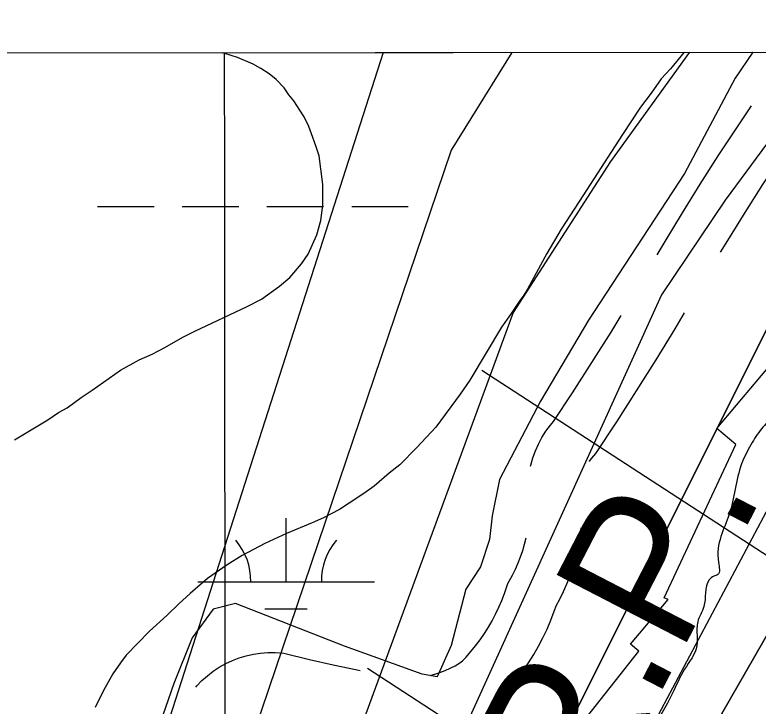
# Model space of a CAD drawing. Extents: x 3297772 to 3335630, y 634068 to 659439.
# Drawn here: x 3312269.8 to 3312691, y 657271.1 to 657662.7 of the extents above; entities that cross this region are included whole.
import ezdxf

# ---------------------------------------------------------------- set-up
doc = ezdxf.new("R2010")
doc.units = 0
for name, color, linetype in [('V-GRID-FRAM', 7, 'Continuous'), ('V-GRID-MAJR', 7, 'Continuous'), ('V-RIVR-EDGE', 7, 'Continuous'), ('V-ROAD-CNTR', 7, 'Continuous'), ('V-RRAP-RVMT', 7, 'Continuous'), ('V-SITE-VEGE', 7, 'Continuous'), ('V-TOPO-DPTH', 7, 'Continuous'), ('V-TOPO-MAJR', 7, 'Continuous'), ('V-TOPO-MINR', 7, 'Continuous'), ('V-TOPO-WATR', 7, 'Continuous'), ('V-TOPO-WATR-IDEN', 7, 'Continuous'), ('V-UTIL-LINE', 7, 'Continuous'), ('V-WETL-SWMP', 7, 'Continuous')]:
    doc.layers.add(name, color=color, linetype=linetype)

msp = doc.modelspace()

# ---------------------------------------------------------------- linework, layer by layer
at = {"layer": 'V-GRID-FRAM'}
msp.add_lwpolyline([(3301870.22, 657630.6), (3333425.54, 657662.73), (3333451.99, 639478.67), (3301880.8, 639446.53), (3301870.22, 657630.6)], dxfattribs=at)
at = {"layer": 'V-GRID-MAJR'}
msp.add_spline([(3312404.53, 639457.24), (3312401.89, 642484.85), (3312396.6, 648546.19), (3312391.31, 654607.56), (3312388.66, 657641.31)], degree=3, dxfattribs=at)
at = {"layer": 'V-RIVR-EDGE'}
msp.add_spline([(3312883.83, 657641.82), (3312877.43, 657629.14), (3312871.37, 657628.72), (3312863.11, 657617.48), (3312850.09, 657604.96), (3312831.43, 657586.39), (3312812.78, 657572.58), (3312803.23, 657564.38), (3312789.37, 657559.65), (3312783.73, 657554.03), (3312778.95, 657547.98), (3312767.65, 657529.83), (3312766.74, 657514.68), (3312759.36, 657504.74), (3312737.65, 657480.11), (3312721.16, 657463.7), (3312710.73, 657449), (3312699.44, 657435.61), (3312692.93, 657428.27), (3312686.84, 657419.19), (3312681.62, 657408.38), (3312674.62, 657379.82), (3312668.49, 657352.56), (3312668.04, 657345.63), (3312665.88, 657344.77), (3312663.27, 657342.61), (3312660.21, 657327.47), (3312656.72, 657318.82), (3312656.28, 657315.35), (3312656.27, 657312.76), (3312656.25, 657305.4), (3312649.29, 657291.99), (3312642.33, 657278.15), (3312629.29, 657257.84), (3312613.67, 657244.02), (3312607.17, 657238.84), (3312604.13, 657235.39), (3312597.15, 657216.35), (3312589.75, 657199.05), (3312576.29, 657183.07), (3312552.85, 657158.45), (3312535.92, 657141.17), (3312529.84, 657135.12), (3312518.53, 657113.94), (3312495.09, 657088.45), (3312476.43, 657069.45), (3312466.01, 657059.08), (3312458.63, 657050.44), (3312456.42, 657033.99), (3312453.38, 657028.8), (3312435.15, 657010.23), (3312419.52, 656992.52), (3312412.13, 656980.42), (3312408.19, 656963.11), (3312401.64, 656941.04), (3312399.86, 656923.29), (3312398.97, 656910.74), (3312397.64, 656900.79), (3312392.42, 656890.41), (3312371.99, 656858.42), (3312368.08, 656851.5), (3312358.98, 656847.2), (3312355.07, 656842.44), (3312348.1, 656827.31), (3312342.02, 656819.53), (3312329.88, 656810.9), (3312322.93, 656802.69), (3312315.54, 656789.29), (3312314.22, 656780.63), (3312315.05, 656767.21), (3312319.36, 656757.24), (3312322.37, 656750.3), (3312324.96, 656746.4), (3312326.24, 656741.2), (3312321.9, 656736.88), (3312315.4, 656733.87), (3312309.33, 656731.72), (3312293.7, 656712.71), (3312281.09, 656690.66), (3312277.16, 656675.51), (3312275.39, 656662.1), (3312281.85, 656646.93), (3312281.83, 656640), (3312278.34, 656628.75), (3312273.12, 656617.94), (3312258.79, 656602.39), (3312246.2, 656588.13), (3312240.56, 656585.11), (3312233.19, 656580.37), (3312231.01, 656573.45), (3312216.18, 656528.02), (3312209.61, 656496.87), (3312208.27, 656481.72), (3312210.84, 656469.16), (3312213.84, 656459.19), (3312219.03, 656454.85), (3312220.75, 656451.81), (3312220.3, 656445.75), (3312215.52, 656438.4), (3312207.71, 656428.9), (3312199.46, 656418.96), (3312190.79, 656414.65), (3312182.97, 656406.45), (3312174.28, 656392.18), (3312172.95, 656381.36), (3312175.96, 656371.39), (3312180.7, 656362.29), (3312182.83, 656348.43), (3312180.2, 656336.75), (3312175.84, 656322.9), (3312165.83, 656303.44), (3312151.06, 656282.7), (3312142.37, 656268.86), (3312132.8, 656250.7), (3312126.26, 656232.97), (3312123.61, 656213.49), (3312124.38, 656172.36), (3312121.32, 656161.11), (3312110.42, 656131.7), (3312106.94, 656124.78), (3312106.49, 656119.15), (3312106.48, 656114.39), (3312107.78, 656112.65), (3312112.96, 656108.31), (3312112.95, 656104.85), (3312110.35, 656101.82), (3312104.71, 656098.81), (3312099.95, 656098.82), (3312095.18, 656094.93), (3312090.84, 656093.21), (3312087.81, 656093.65), (3312081.75, 656093.67), (3312077.85, 656090.65), (3312073.45, 656063.81), (3312068.16, 656026.59), (3312055.97, 655997.61), (3312045.52, 655975.56), (3312040.29, 655960.85), (3312035.47, 655938.35), (3312031.92, 655901.12), (3312030.13, 655879.05), (3312024.89, 655858.28), (3312021.83, 655848.33), (3312021.82, 655843.56), (3312023.1, 655834.9), (3312020.47, 655821.92), (3312016.98, 655812.4), (3312015.2, 655794.66), (3312007.34, 655765.67), (3312000.79, 655745.33), (3311997.76, 655742.31), (3311991.69, 655741.03), (3311986.48, 655736.71), (3311975.14, 655702.54), (3311969.88, 655673.54), (3311967.68, 655661.86), (3311967.62, 655636.74), (3311969.66, 655587.38), (3311970.07, 655575.69), (3311970.06, 655571.36), (3311972.22, 655571.36), (3311981.75, 655571.33), (3311985.2, 655568.29), (3311986.88, 655544.91), (3311989.45, 655536.24), (3311993.33, 655527.57), (3311994.15, 655510.25), (3311994.94, 655477.35), (3311993.58, 655456.14), (3311993.56, 655445.75), (3311996.13, 655437.08), (3311998.28, 655430.58), (3311999.55, 655418.45), (3312002.14, 655413.68), (3312005.59, 655409.78), (3312006.87, 655402.42), (3312010.72, 655381.62), (3312015.83, 655348.27), (3312020.08, 655316.22), (3312020.88, 655290.68), (3312024.34, 655286.34), (3312024.33, 655282.88), (3312021.72, 655278.55), (3312020.83, 655267.73), (3312020.36, 655251.71), (3312023.75, 655222.7), (3312024.12, 655198.88), (3312027.09, 655174.63), (3312027.92, 655158.18), (3312027.89, 655148.65), (3312033.05, 655134.35), (3312042.51, 655107.92), (3312048.96, 655087.55), (3312050.66, 655075.42), (3312051.93, 655064.16), (3312054.08, 655058.96), (3312054.93, 655053.33), (3312054.48, 655044.24), (3312054.44, 655029.52), (3312054.43, 655026.06), (3312057.46, 655026.05), (3312058.74, 655016.09), (3312058.72, 655009.59), (3312057.85, 655007), (3312058.7, 655000.5), (3312065.62, 654995.72), (3312069.06, 654986.19), (3312073.78, 654969.29), (3312075.04, 654956.3), (3312078.47, 654942.44), (3312077.58, 654930.32), (3312077.53, 654910.83), (3312077.47, 654886.59), (3312076.55, 654866.67), (3312076.51, 654848.49), (3312076.06, 654840.26), (3312077.76, 654829.87), (3312080.34, 654820.77), (3312078.15, 654811.25), (3312075.94, 654795.67), (3312071.58, 654782.69), (3312065.51, 654777.51), (3312055.05, 654751.56), (3312052.43, 654742.04), (3312052.83, 654727.32), (3312052.81, 654718.66), (3312051.92, 654709.57), (3312048.01, 654704.38), (3312044.11, 654701.8), (3312043.64, 654687.51), (3312041.88, 654675.39), (3312043.59, 654669.33), (3312047.46, 654658.06), (3312051.34, 654648.52), (3312056.94, 654638.55), (3312058.22, 654630.32), (3312056.91, 654626), (3312053.87, 654622.54), (3312055.56, 654606.08), (3312057.25, 654588.33), (3312055.9, 654567.55), (3312049.35, 654546.78), (3312038.46, 654520.4), (3312032.36, 654504.4), (3312028.85, 654484.49), (3312027.52, 654473.24), (3312030.9, 654437.29), (3312033.39, 654395.29), (3312033.79, 654380.57), (3312031.62, 654380.57), (3312029.45, 654378.41), (3312029.4, 654358.93), (3312028.5, 654342.91), (3312025.45, 654335.99), (3312021.1, 654326.48), (3312020.22, 654320.42), (3312017.16, 654307.87), (3312011.94, 654300.96), (3312002.83, 654291.89), (3311994.14, 654280.65), (3311985.01, 654266.82), (3311975.01, 654248.66), (3311965.01, 654231.8), (3311959.34, 654213.63), (3311951.92, 654190.7), (3311944.93, 654165.61), (3311941.42, 654144.83), (3311939.64, 654128.38), (3311938.31, 654114.97), (3311937.42, 654105.88), (3311937.39, 654090.72), (3311937.79, 654079.03), (3311943.83, 654068.63), (3311951.59, 654055.62), (3311959.76, 654034.82), (3311962.77, 654023.55), (3311962.74, 654015.33), (3311964.9, 654011.42), (3311970.96, 654011.41), (3311980.48, 654009.65), (3311992.58, 654001.4), (3311999.48, 653987.96), (3312004.63, 653969.33), (3312011.95, 653953.29), (3312017.96, 653932.49), (3312020.08, 653914.74), (3312021.76, 653894.38), (3312019.56, 653878.37), (3312014.29, 653850.67), (3312012.08, 653832.93), (3312009.91, 653827.3), (3312003.79, 653806.1), (3312002.03, 653792.69), (3312001.98, 653774.5), (3312001.97, 653770.61), (3312001.91, 653747.23), (3312003.17, 653728.17), (3312002.71, 653719.52), (3312004.85, 653708.69), (3312015.62, 653687.44), (3312023.82, 653676.17), (3312027.7, 653671.4), (3312028.56, 653667.5), (3312028.98, 653663.17), (3312031.13, 653657.1), (3312034.58, 653652.33), (3312037.17, 653647.13), (3312036.72, 653638.9), (3312035.38, 653625.05), (3312037.1, 653617.69), (3312040.98, 653611.18), (3312040.97, 653607.28), (3312039.22, 653602.53), (3312043.55, 653600.35), (3312043.54, 653595.59), (3312041.35, 653586.07), (3312040.46, 653578.28), (3312040.44, 653569.19), (3312044.3, 653554.02), (3312050.76, 653538.85), (3312058.51, 653521.52), (3312065.4, 653509.38), (3312069.24, 653484.25), (3312070.48, 653461.3), (3312067, 653456.12), (3312066.99, 653450.92), (3312074.76, 653441.81), (3312079.96, 653441.36), (3312080.38, 653437.03), (3312084.67, 653420.14), (3312091.12, 653403.67), (3312098.44, 653386.77), (3312109.65, 653368.12), (3312121.74, 653355.97), (3312125.62, 653349.46), (3312128.2, 653339.5), (3312130.35, 653336.03), (3312138.14, 653334.71), (3312144.18, 653326.04), (3312155.83, 653308.26), (3312169.63, 653287.88), (3312173.5, 653275.74), (3312176.95, 653271.41), (3312179.98, 653271.83), (3312182.58, 653271.39), (3312186.46, 653264.45), (3312198.98, 653249.7), (3312207.62, 653241.02), (3312220.12, 653218.91), (3312235.21, 653193.33), (3312245.1, 653166.89), (3312251.55, 653147.39), (3312254.98, 653135.26), (3312261.89, 653129.18), (3312265.78, 653127.01), (3312270.09, 653117.04), (3312278.69, 653091.91), (3312283.82, 653066.35), (3312289.81, 653037.33), (3312290.63, 653020.87), (3312298.83, 653007.86), (3312313.06, 652986.18), (3312331.2, 652965.79), (3312349.32, 652943.23), (3312366.58, 652917.21), (3312380.37, 652892.06), (3312391.13, 652867.79), (3312399.29, 652837.46), (3312404.42, 652813.21), (3312413.86, 652779.84), (3312426.26, 652716.17), (3312433.53, 652679.35), (3312435.21, 652658.13), (3312432.58, 652646.01), (3312429.96, 652637.36), (3312427.78, 652630.01), (3312427.76, 652621.35), (3312435.5, 652598.38), (3312438.91, 652579.32), (3312438.44, 652564.6), (3312439.24, 652538.19), (3312442.23, 652518.7), (3312447.38, 652503.53), (3312468.06, 652459.75), (3312483.55, 652420.75), (3312498.17, 652381.31), (3312505.93, 652365.71), (3312511.1, 652356.6), (3312510.65, 652348.38), (3312513.66, 652343.61), (3312517.12, 652340.57), (3312519.7, 652334.93), (3312520.12, 652328.44), (3312520.54, 652323.67), (3312524.86, 652318.9), (3312527.42, 652304.61), (3312533.48, 652302.43), (3312534.77, 652300.69), (3312534.76, 652295.06), (3312533.46, 652292.9), (3312539.49, 652282.93), (3312543.36, 652271.23), (3312557.17, 652254.31), (3312567.53, 652240), (3312583.95, 652226.54), (3312597.76, 652210.48), (3312621.93, 652179.25), (3312627.1, 652170.14), (3312635.32, 652164.49), (3312643.09, 652156.68), (3312650.43, 652146.71), (3312660.77, 652128.06), (3312679.29, 652089.05), (3312693.93, 652055.24), (3312706.41, 652026.64), (3312729.27, 651989.78), (3312750.41, 651958.12), (3312768.1, 651933.83), (3312782.77, 651915.18), (3312793.57, 651904.76), (3312806.08, 651886.98), (3312821.18, 651865.29), (3312842.77, 651841.86), (3312858.75, 651825.8), (3312876.91, 651814.5), (3312895.06, 651799.73), (3312904.14, 651794.95), (3312909.31, 651788.01), (3312919.23, 651769.8), (3312923.54, 651761.13), (3312925.69, 651758.96), (3312932.62, 651758.51), (3312939.97, 651754.16), (3312941.26, 651751.56), (3312945.99, 651737.26), (3312947.27, 651729.03), (3312950.29, 651723.83), (3312963.67, 651706.91), (3312981.79, 651681.75)], degree=3, dxfattribs=at)
at = {"layer": 'V-ROAD-CNTR'}
for points in [[(3312669.73, 657528.35), (3312673.71, 657534.94), (3312683.56, 657550.81), (3312693.61, 657566.57), (3312703.85, 657582.2), (3312714.35, 657597.82), (3312716, 657600.33), (3312717.72, 657603.58), (3312719.11, 657606.97), (3312720.17, 657610.49), (3312720.82, 657613.82)], [(3312633.82, 657526.73), (3312638.27, 657534.31), (3312648.12, 657550.61), (3312658.17, 657566.79), (3312668.41, 657582.85), (3312678.85, 657598.78), (3312687.23, 657611.25)], [(3312561.99, 657407.02), (3312562.12, 657407.66), (3312563.28, 657411.72), (3312564.73, 657415.69), (3312566.46, 657419.54), (3312568.46, 657423.27), (3312570.72, 657426.84), (3312573.23, 657430.24), (3312575.02, 657432.33), (3312585.77, 657448.63), (3312596.79, 657465.78), (3312607.62, 657483.05), (3312613.32, 657492.39)], [(3312595.43, 657409.78), (3312595.49, 657409.87), (3312596.72, 657411.54), (3312599.03, 657414.24), (3312610.91, 657432.26), (3312622.12, 657449.7), (3312633.13, 657467.26), (3312643.93, 657484.95), (3312649.3, 657493.97)], [(3312550.53, 657281.89), (3312551.19, 657282.64), (3312554.6, 657286.87), (3312557.85, 657291.22), (3312560.92, 657295.7), (3312563.82, 657300.3), (3312566.53, 657305.01), (3312569.06, 657309.83), (3312571.4, 657314.75), (3312573.54, 657319.75), (3312575.48, 657324.83), (3312576.68, 657328.4), (3312578.35, 657331.39), (3312580.64, 657335.99), (3312582.72, 657340.68), (3312584.58, 657345.47), (3312586.22, 657350.34), (3312587.63, 657355.27), (3312588.81, 657360.26), (3312589.76, 657365.3), (3312590.47, 657370.37), (3312590.63, 657372.07)], [(3312504.94, 657288.48), (3312507.72, 657289.21), (3312510.68, 657290.17), (3312513.6, 657291.3), (3312516.44, 657292.59), (3312519.21, 657294.03), (3312521.88, 657295.63), (3312523.46, 657296.69), (3312525.45, 657298.79), (3312528.24, 657301.97), (3312530.9, 657305.27), (3312533.44, 657308.67), (3312535.85, 657312.18), (3312538.11, 657315.78), (3312540.24, 657319.47), (3312542.22, 657323.25), (3312544.05, 657327.09), (3312545.72, 657331.01), (3312547.25, 657334.99), (3312549.14, 657340.61), (3312551.81, 657345.39), (3312553.49, 657348.76), (3312555.01, 657352.2), (3312556.37, 657355.7), (3312557.57, 657359.25), (3312558.6, 657362.85), (3312559.45, 657366.46)], [(3312372.36, 657281.91), (3312372.94, 657282.59), (3312375.82, 657285.58), (3312378.91, 657288.34), (3312382.2, 657290.88), (3312385.66, 657293.16), (3312389.28, 657295.19), (3312393.04, 657296.95), (3312396.92, 657298.43), (3312400.9, 657299.62), (3312404.94, 657300.51), (3312409.06, 657301.11), (3312413.19, 657301.41), (3312417.34, 657301.4), (3312422.16, 657301.04), (3312436.85, 657297.47), (3312450.26, 657294.46), (3312463.73, 657291.68), (3312465.54, 657291.34)]]:
    msp.add_lwpolyline(points, dxfattribs=at)
at = {"layer": 'V-RRAP-RVMT'}
for p, q in [((3312667.55, 657428.32), (3312747.89, 657524.07)), ((3312678.24, 657419.29), (3312667.55, 657428.32)), ((3312637.73, 657332.45), (3312678.24, 657419.29)), ((3312618.67, 657306.15), (3312639.92, 657331.44)), ((3312639.92, 657331.44), (3312637.73, 657332.45)), ((3312623.31, 657302.26), (3312618.67, 657306.15)), ((3312568, 657232.17), (3312623.31, 657302.26))]:
    msp.add_line(p, q, dxfattribs=at)
at = {"layer": 'V-SITE-VEGE'}
for p, q in [((3312387.48, 657641.31), (3312648.97, 657641.58)), ((3312648.97, 657641.58), (3312647.39, 657639.55)), ((3312388.7, 657640.93), (3312387.48, 657641.31)), ((3312395.97, 657638.53), (3312388.7, 657640.93)), ((3312404.92, 657634.87), (3312395.97, 657638.53)), ((3312647.39, 657639.55), (3312641.39, 657632.17)), ((3312409.25, 657632.39), (3312404.92, 657634.87)), ((3312413.93, 657629.25), (3312409.25, 657632.39)), ((3312417.95, 657626.1), (3312413.93, 657629.25)), ((3312641.39, 657632.17), (3312636, 657626.44)), ((3312422.35, 657621.32), (3312417.95, 657626.1)), ((3312636, 657626.44), (3312630.34, 657618.41)), ((3312425.09, 657617.47), (3312422.35, 657621.32)), ((3312427.81, 657613.95), (3312425.09, 657617.47)), ((3312630.34, 657618.41), (3312624.37, 657610.37)), ((3312431.24, 657608.82), (3312427.81, 657613.95)), ((3312433.65, 657604.96), (3312431.24, 657608.82)), ((3312624.37, 657610.37), (3312614.02, 657595)), ((3312436.43, 657599.48), (3312433.65, 657604.96)), ((3312437.87, 657595.27), (3312436.43, 657599.48)), ((3312440.37, 657588.47), (3312437.87, 657595.27)), ((3312614.02, 657595), (3312589.63, 657556.94)), ((3312442.17, 657582.96), (3312440.37, 657588.47)), ((3312444.3, 657566.65), (3312442.17, 657582.96)), ((3312444.32, 657554.86), (3312444.3, 657566.65)), ((3312443.27, 657546.32), (3312444.32, 657554.86)), ((3312589.63, 657556.94), (3312579.3, 657541.24)), ((3312440.9, 657538.06), (3312443.27, 657546.32)), ((3312579.3, 657541.24), (3312571.19, 657527.58)), ((3312435.99, 657527.11), (3312440.9, 657538.06)), ((3312432.22, 657521.76), (3312435.99, 657527.11)), ((3312571.19, 657527.58), (3312560.35, 657507.28)), ((3312425.58, 657514.03), (3312432.22, 657521.76)), ((3312419.84, 657508.95), (3312425.58, 657514.03)), ((3312409.58, 657501.76), (3312419.84, 657508.95)), ((3312560.35, 657507.28), (3312558.16, 657503.94)), ((3312558.16, 657503.94), (3312555.95, 657500.93)), ((3312401.52, 657497.59), (3312409.58, 657501.76)), ((3312555.95, 657500.93), (3312550.63, 657492.91)), ((3312371.82, 657483.6), (3312401.52, 657497.59)), ((3312550.63, 657492.91), (3312545.6, 657485.88)), ((3312545.6, 657485.88), (3312527.52, 657455.87)), ((3312365.05, 657480.12), (3312371.82, 657483.6)), ((3312354.75, 657474.25), (3312365.05, 657480.12)), ((3312347.66, 657470.43), (3312354.75, 657474.25)), ((3312340.22, 657467.26), (3312347.66, 657470.43)), ((3312329.6, 657461.38), (3312340.22, 657467.26)), ((3312313.56, 657450.09), (3312329.6, 657461.38)), ((3312527.52, 657455.87), (3312522.19, 657447.85)), ((3312307.47, 657445.98), (3312313.56, 657450.09)), ((3312522.19, 657447.85), (3312508.35, 657429.1)), ((3312299.46, 657440.17), (3312307.47, 657445.98)), ((3312294.63, 657437.41), (3312299.46, 657440.17)), ((3312288.53, 657433.29), (3312294.63, 657437.41)), ((3312269.56, 657421.92), (3312288.53, 657433.29)), ((3312508.35, 657429.1), (3312497.56, 657417.64)), ((3312497.56, 657417.64), (3312488.03, 657407.86)), ((3312488.03, 657407.86), (3312481.96, 657403.1)), ((3312481.96, 657403.1), (3312473.34, 657395.64)), ((3312473.34, 657395.64), (3312467.57, 657391.53)), ((3312467.57, 657391.53), (3312459.22, 657386.04)), ((3312459.22, 657386.04), (3312453.76, 657382.6)), ((3312453.76, 657382.6), (3312444.74, 657377.75)), ((3312444.74, 657377.75), (3312438.27, 657374.94)), ((3312438.27, 657374.94), (3312423.72, 657368.93)), ((3312423.72, 657368.93), (3312411.45, 657363.32)), ((3312411.45, 657363.32), (3312398.56, 657356.39)), ((3312398.56, 657356.39), (3312390.2, 657351.23)), ((3312390.2, 657351.23), (3312378.98, 657343.36)), ((3312378.98, 657343.36), (3312369.09, 657334.88)), ((3312369.09, 657334.88), (3312362.71, 657329.12)), ((3312362.71, 657329.12), (3312356.03, 657322.7)), ((3312356.03, 657322.7), (3312346.16, 657313.56)), ((3312346.16, 657313.56), (3312332.81, 657300.06)), ((3312332.81, 657300.06), (3312329.67, 657295.71)), ((3312329.67, 657295.71), (3312325.27, 657289.36)), ((3312325.27, 657289.36), (3312319.99, 657280.03)), ((3312319.99, 657280.03), (3312315.37, 657270.4))]:
    msp.add_line(p, q, dxfattribs=at)
at = {"layer": 'V-TOPO-DPTH'}
for points in [[(3312207.61, 656433.53), (3312312.83, 656658.73), (3312326.28, 656687.76), (3312339.58, 656716.86), (3312352.68, 656746.06), (3312365.64, 656775.32), (3312378.36, 656804.67), (3312390.91, 656834.11), (3312403.21, 656863.65), (3312415.33, 656893.26), (3312424.01, 656914.72), (3312440.69, 656954.97), (3312457.83, 656995.02), (3312475.65, 657034.77), (3312493.94, 657074.31), (3312550.43, 657193.73), (3312709.13, 657511.34), (3312728.44, 657538.64), (3312748.71, 657565.16), (3312770.43, 657590.51), (3312793.11, 657615.08), (3312819.15, 657641.75), (3312926.29, 657641.86)], [(3312349.34, 656629.27), (3312408.06, 656747.65), (3312433.05, 656798.1), (3312457.99, 656848.57), (3312482.86, 656899.07), (3312507.68, 656949.59), (3312526.81, 656988.59), (3312542.01, 657019.64), (3312557.19, 657050.71), (3312572.33, 657081.79), (3312587.44, 657112.89), (3312602.86, 657143.83), (3312618.7, 657174.53), (3312635.19, 657204.9), (3312652.11, 657235.04), (3312786.4, 657468.53)], [(3312786.4, 657468.53), (3312652.11, 657235.04), (3312635.19, 657204.9), (3312618.7, 657174.53), (3312602.86, 657143.83), (3312587.44, 657112.89), (3312572.33, 657081.79), (3312557.19, 657050.71), (3312542.01, 657019.64), (3312526.81, 656988.59), (3312507.68, 656949.59), (3312482.86, 656899.07), (3312457.99, 656848.57), (3312433.05, 656798.1), (3312408.06, 656747.65), (3312349.34, 656629.27)]]:
    msp.add_lwpolyline(points, dxfattribs=at)
at = {"layer": 'V-TOPO-MAJR'}
msp.add_lwpolyline([(3312551.34, 657641.48), (3312517, 657586.14), (3312167.12, 656553.57)], dxfattribs=at)
at = {"layer": 'V-TOPO-MINR'}
for points in [[(3312819.15, 657641.75), (3312793.11, 657615.08), (3312770.43, 657590.51), (3312748.71, 657565.16), (3312728.44, 657538.64), (3312709.13, 657511.34), (3312550.43, 657193.73), (3312493.94, 657074.31), (3312475.65, 657034.77), (3312457.83, 656995.02), (3312440.69, 656954.97), (3312424.01, 656914.72), (3312415.33, 656893.26), (3312403.21, 656863.65), (3312390.91, 656834.11), (3312378.36, 656804.67), (3312365.64, 656775.32), (3312352.68, 656746.06), (3312339.58, 656716.86), (3312326.28, 656687.76), (3312312.83, 656658.73), (3312207.61, 656433.53)], [(3312652.08, 657641.58), (3312607.25, 657579.57), (3312552.24, 657494.02), (3312241.34, 656647.85)], [(3312737.76, 657641.67), (3312710.63, 657609.7), (3312672.31, 657557.83), (3312636.26, 657504.18), (3312419.11, 657026.29), (3312413.57, 657009.74), (3312398.14, 656970.55), (3312384.25, 656934.5), (3312370.7, 656898.31), (3312357.68, 656861.94), (3312345.01, 656825.44), (3312327.75, 656774.53), (3312320.34, 656753.34), (3312312.66, 656732.25), (3312304.59, 656711.31), (3312296.25, 656690.47), (3312287.64, 656669.74), (3312278.93, 656649.05), (3312270.07, 656628.42)], [(3312478.46, 657641.4), (3312094.33, 656445.3), (3312093.05, 656441.42), (3312092.04, 656438.87), (3312088.68, 656430.82), (3312086.51, 656425.51), (3312084.39, 656420.19), (3312082.35, 656414.83), (3312080.37, 656409.46), (3312044.5, 656310.09), (3312023.71, 656255.41), (3312001.72, 656201.23), (3311977.9, 656147.84), (3311952.88, 656094.95)], [(3312709.82, 657408.19), (3312578.14, 657160.35), (3312559.36, 657124.19), (3312541.04, 657087.82), (3312523.39, 657051.11), (3312506.21, 657014.17), (3312489.31, 656977.09), (3312472.33, 656940.05), (3312455.25, 656903.05), (3312438.1, 656866.09), (3312435.96, 656861.51), (3312417.61, 656822.32), (3312399.15, 656783.18), (3312380.54, 656744.11), (3312361.82, 656705.09), (3312277.53, 656530.3)]]:
    msp.add_lwpolyline(points, dxfattribs=at)
at = {"layer": 'V-TOPO-WATR'}
msp.add_lwpolyline([(3312786.4, 657468.53), (3312652.11, 657235.04), (3312635.19, 657204.9), (3312618.7, 657174.53), (3312602.86, 657143.83), (3312587.44, 657112.89), (3312572.33, 657081.79), (3312557.19, 657050.71), (3312542.01, 657019.64), (3312526.81, 656988.59), (3312507.68, 656949.59), (3312482.86, 656899.07), (3312457.99, 656848.57), (3312433.05, 656798.1), (3312408.06, 656747.65), (3312349.34, 656629.27)], dxfattribs=at)
at = {"layer": 'V-UTIL-LINE'}
for p, q in [((3312534.44, 657461.43), (3315211.93, 655719.78)), ((3315040.5, 655619.96), (3312469.7, 657292.41))]:
    msp.add_line(p, q, dxfattribs=at)
at = {"layer": 'V-WETL-SWMP'}
for p, q in [((3311965.89, 657640.88), (3312688.02, 657641.62)), ((3312688.02, 657641.62), (3312678, 657626.96)), ((3312678, 657626.96), (3312649.18, 657572.89)), ((3312649.18, 657572.89), (3312594.82, 657489.8)), ((3312316.66, 657554.18), (3312348.66, 657554.18)), ((3312364.66, 657554.18), (3312396.66, 657554.18)), ((3312412.66, 657554.18), (3312444.66, 657554.18)), ((3312460.66, 657554.18), (3312492.66, 657554.18)), ((3312594.82, 657489.8), (3312567.58, 657443.85)), ((3312567.58, 657443.85), (3312544.33, 657399.5)), ((3312544.33, 657399.5), (3312540.17, 657378.84)), ((3312423.5, 657341.57), (3312423.5, 657377.57)), ((3312540.17, 657378.84), (3312538.71, 657365.6)), ((3312538.71, 657365.6), (3312533.67, 657350.04)), ((3312533.67, 657350.04), (3312525.25, 657337.31)), ((3312373.5, 657341.57), (3312473.5, 657341.57)), ((3312525.25, 657337.31), (3312517.04, 657305.5)), ((3312382.18, 657326.01), (3312370.19, 657309.87)), ((3312394.92, 657329.32), (3312382.18, 657326.01)), ((3312456.54, 657305.13), (3312394.92, 657329.32)), ((3312411.5, 657326.14), (3312435.5, 657326.14)), ((3312370.19, 657309.87), (3312359.96, 657283.88)), ((3312500.67, 657289.23), (3312456.54, 657305.13)), ((3312517.04, 657305.5), (3312509.15, 657287.65)), ((3312509.15, 657287.65), (3312500.67, 657289.23)), ((3312359.96, 657283.88), (3312349.15, 657253.1))]:
    msp.add_line(p, q, dxfattribs=at)
for centre, start, end in [((3312368.26, 657342.05), 359.2282, 40.7718), ((3312478.74, 657342.05), 139.2282, 180.7718)]:
    msp.add_arc(centre, 35.25, start, end, dxfattribs=at)

# ---------------------------------------------------------------- texts
at = {"layer": 'V-TOPO-WATR-IDEN'}
msp.add_text('L.W.R.P.', height=83, rotation=62.657, dxfattribs=at).set_placement((3312490.64, 656998))

doc.saveas('drawing.dxf')
